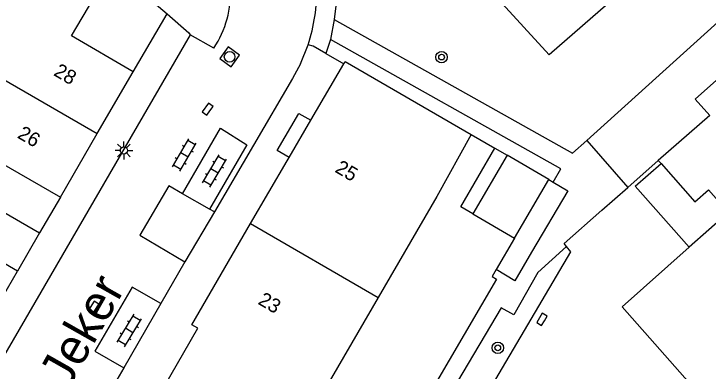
# Model space of a CAD drawing. Extents: x 131000 to 133013, y 393000 to 396501.
# Drawn here: x 131190.57 to 131239.34, y 395212.87 to 395237.97 of the extents above; entities that cross this region are included whole.
import ezdxf

# ---------------------------------------------------------------- set-up
doc = ezdxf.new("R2010")
doc.units = 0
for name, color, linetype in [('gg-afsc-erfafscheiding', 7, 'Continuous'), ('gg-afsc-hekwerk', 7, 'Continuous'), ('gg-afsc-muur', 7, 'Continuous'), ('gg-anno-huisnummerreeks BGT', 7, 'Continuous'), ('gg-anno-openbare ruimte label', 7, 'Continuous'), ('gg-bbg-gedigitaliseerde bebouwing', 7, 'Continuous'), ('gg-bbg-gedigitaliseerde bijgebouw', 7, 'Continuous'), ('gg-bbg-hoofdgebouw', 7, 'Continuous'), ('gg-bbg-luifel en loopbrug', 7, 'Continuous'), ('gg-bbg-tussenscheiding', 7, 'Continuous'), ('gg-knt-verharding', 7, 'Continuous'), ('gg-knt-verharding nz', 7, 'Continuous'), ('gt-grn-groengrens', 7, 'Continuous'), ('gt-grn-vlakafsluiter', 7, 'Continuous'), ('gt-grn-weggrens', 7, 'Continuous'), ('gt-symb-boom', 7, 'Continuous'), ('gt-symb-klinker verharding', 7, 'Continuous'), ('gt-symb-kolk', 7, 'Continuous'), ('gt-symb-lichtmast', 7, 'Continuous'), ('gt-symb-rioolschacht', 7, 'Continuous')]:
    doc.layers.add(name, color=color, linetype=linetype)

# ---------------------------------------------------------------- blocks, each defined once
blk = doc.blocks.new('gt0-BOOM')
at = {"layer": 'gt-symb-boom'}
for radius in [0.4, 0.2]:
    blk.add_circle((0, 0), radius, dxfattribs=at)
blk = doc.blocks.new('gt0-KL1')
at = {"layer": 'gt-symb-klinker verharding'}
for p, q in [((-1.15, 0.3), (1.15, 0.3)), ((-1, -0.3), (-1, 0.3)), ((-0.5, 0.3), (-0.5, 0.45)), ((0, -0.3), (0, 0.3)), ((0.5, 0.3), (0.5, 0.45)), ((1, -0.3), (1, 0.3)), ((-1.15, -0.3), (1.15, -0.3)), ((-0.5, -0.45), (-0.5, -0.3)), ((0.5, -0.45), (0.5, -0.3))]:
    blk.add_line(p, q, dxfattribs=at)
blk = doc.blocks.new('gt0-KOLK')
at = {"layer": 'gt-symb-kolk'}
blk.add_lwpolyline([(0, 0), (0.375, 0), (0.375, 0.4), (-0.375, 0.4), (-0.375, 0), (0, 0)], dxfattribs=at)
blk = doc.blocks.new('gt0-RS')
at = {"layer": 'gt-symb-rioolschacht'}
blk.add_lwpolyline([(-0.5, -0.5), (0.5, -0.5), (0.5, 0.5), (-0.5, 0.5)], close=True, dxfattribs=at)
blk.add_circle((0, 0), 0.375, dxfattribs=at)
blk = doc.blocks.new('gt0-LMAST')
at = {"layer": 'gt-symb-lichtmast'}
for p, q in [((-0.005, 0.246), (-0.005, 0.621)), ((-0.182, 0.173), (-0.447, 0.438)), ((0.172, 0.173), (0.437, 0.438)), ((-0.255, -0.004), (-0.63, -0.004)), ((-0.182, -0.181), (-0.447, -0.446)), ((-0.005, -0.254), (-0.005, -0.629)), ((0.437, -0.446), (0.172, -0.181)), ((0.245, -0.004), (0.62, -0.004))]:
    blk.add_line(p, q, dxfattribs=at)
blk.add_circle((-0.005, -0.004), 0.25, dxfattribs=at)

msp = doc.modelspace()

# ---------------------------------------------------------------- linework, layer by layer
at = {"layer": 'gg-afsc-erfafscheiding'}
for p, q in [((131201.329, 395237.973), (131202.856, 395236.642)), ((131222.703, 395229.501), (131224.371, 395228.53)), ((131225.749, 395222.205), (131224.448, 395219.999))]:
    msp.add_line(p, q, dxfattribs=at)
msp.add_lwpolyline([(131224.448, 395219.999), (131224.166, 395219.521), (131224.467, 395219.334), (131218.886, 395209.744)], dxfattribs=at)
at = {"layer": 'gg-afsc-hekwerk'}
for p, q in [((131233.698, 395225.779), (131235.846, 395227.667)), ((131231.866, 395224.168), (131233.698, 395225.779))]:
    msp.add_line(p, q, dxfattribs=at)
for points in [[(131240.414, 395245.777), (131228.166, 395235.105), (131203.785, 395261.772)], [(131229.404, 395221.629), (131229.226, 395221.847), (131231.866, 395224.168)], [(131249.852, 395190.258), (131229.984, 395193.302), (131221.881, 395207.963), (131229.705, 395221.259), (131229.404, 395221.629)]]:
    msp.add_lwpolyline(points, dxfattribs=at)
at = {"layer": 'gg-afsc-muur'}
msp.add_line((131212.492, 395235.195), (131213.745, 395234.459), dxfattribs=at)
at = {"layer": 'gg-bbg-gedigitaliseerde bebouwing'}
for p, q in [((131222.703, 395229.501), (131220.277, 395225.128)), ((131220.277, 395225.128), (131216.163, 395218.034))]:
    msp.add_line(p, q, dxfattribs=at)
msp.add_lwpolyline([(131216.163, 395218.034), (131210.876, 395208.916), (131206.29, 395209.32)], dxfattribs=at)
at = {"layer": 'gg-bbg-gedigitaliseerde bijgebouw'}
for p, q in [((131225.218, 395228.036), (131222.815, 395223.916)), ((131228.152, 395226.324), (131225.218, 395228.036)), ((131225.749, 395222.205), (131228.152, 395226.324)), ((131222.815, 395223.916), (131225.749, 395222.205))]:
    msp.add_line(p, q, dxfattribs=at)
at = {"layer": 'gg-bbg-hoofdgebouw'}
for p, q in [((131211.429, 395230.493), (131213.745, 395234.459)), ((131196.429, 395229.562), (131198.953, 395233.913)), ((131209.905, 395227.882), (131211.429, 395230.493)), ((131193.841, 395225.101), (131196.429, 395229.562)), ((131207.205, 395223.244), (131209.761, 395227.636)), ((131209.761, 395227.636), (131209.905, 395227.882)), ((131235.846, 395227.667), (131236.034, 395227.454)), ((131188.203, 395215.387), (131190.82, 395219.9)), ((131201.066, 395211.689), (131203.499, 395215.876))]:
    msp.add_line(p, q, dxfattribs=at)
for points in [[(131198.953, 395233.913), (131194.619, 395236.427), (131196.185, 395239.104), (131194.385, 395240.157)], [(131244.858, 395237.698), (131238.425, 395231.989), (131239.455, 395230.844), (131235.846, 395227.667)], [(131213.745, 395234.459), (131213.851, 395234.639), (131222.703, 395229.501)], [(131188.055, 395225.059), (131189.521, 395227.578), (131193.841, 395225.101)], [(131236.034, 395227.454), (131238.407, 395224.772), (131239.366, 395225.617), (131240.779, 395224.014), (131238.02, 395221.571)], [(131190.82, 395219.9), (131186.512, 395222.408), (131188.055, 395225.059)], [(131203.499, 395215.876), (131203.063, 395216.126), (131207.205, 395223.244)], [(131238.02, 395221.571), (131233.294, 395217.387), (131243.012, 395206.399), (131243.925, 395207.19), (131253.463, 395196.419), (131259.112, 395201.406), (131261.557, 395198.633), (131261.744, 395198.799)]]:
    msp.add_lwpolyline(points, dxfattribs=at)
at = {"layer": 'gg-bbg-luifel en loopbrug'}
for p, q in [((131195.882, 395242.717), (131201.329, 395237.973)), ((131198.953, 395233.913), (131201.329, 395237.973)), ((131224.371, 395228.53), (131225.218, 395228.036)), ((131188.055, 395225.059), (131192.379, 395222.583)), ((131193.841, 395225.101), (131192.379, 395222.583)), ((131192.379, 395222.583), (131190.82, 395219.9))]:
    msp.add_line(p, q, dxfattribs=at)
for points in [[(131209.905, 395227.882), (131209.064, 395228.373), (131210.589, 395230.983), (131211.429, 395230.493)], [(131222.815, 395223.916), (131221.968, 395224.41), (131224.371, 395228.53)], [(131238.02, 395221.571), (131234.227, 395225.856), (131236.034, 395227.454)]]:
    msp.add_lwpolyline(points, dxfattribs=at)
at = {"layer": 'gg-bbg-tussenscheiding'}
for p, q in [((131187.445, 395234.746), (131196.429, 395229.562)), ((131207.205, 395223.244), (131216.163, 395218.034))]:
    msp.add_line(p, q, dxfattribs=at)
at = {"layer": 'gg-knt-verharding'}
for p, q in [((131202.958, 395236.496), (131188.072, 395210.864)), ((131204.612, 395235.565), (131202.958, 395236.496)), ((131210.706, 395234.474), (131211.241, 395235.797)), ((131212.808, 395236.178), (131212.492, 395235.195)), ((131230.834, 395229.077), (131233.698, 395225.779)), ((131204.323, 395224.243), (131202.425, 395225.335)), ((131204.655, 395224.052), (131204.323, 395224.243)), ((131202.571, 395220.536), (131200.885, 395217.608)), ((131200.885, 395217.608), (131198.284, 395213.091)), ((131198.284, 395213.091), (131193.243, 395204.336))]:
    msp.add_line(p, q, dxfattribs=at)
for points in [[(131213.245, 395239.307), (131213.195, 395238.531), (131213.067, 395237.583)], [(131213.067, 395237.583), (131229.821, 395228.183), (131230.834, 395229.077)], [(131212.492, 395235.195), (131211.598, 395235.71), (131211.241, 395235.797)], [(131228.448, 395226.157), (131229.007, 395227.082), (131212.808, 395236.178)], [(131210.706, 395234.474), (131210.15, 395233.423), (131204.655, 395224.052)], [(131202.425, 395225.335), (131201.455, 395225.893), (131199.415, 395222.428), (131202.571, 395220.536)], [(131229.404, 395221.629), (131227.385, 395219.805), (131225.698, 395216.812), (131224.816, 395217.325), (131218.673, 395206.95), (131227.717, 395190.407), (131228.108, 395190.289)]]:
    msp.add_lwpolyline(points, dxfattribs=at)
for centre, radius, start, end in [((131198.971, 395239.382), 6.811, 325.918, 4.0283), ((131199.922, 395239.547), 11.923, 341.6711, 1.4678)]:
    msp.add_arc(centre, radius, start, end, dxfattribs=at)
at = {"layer": 'gg-knt-verharding nz'}
for points in [[(131202.425, 395225.335), (131205.08, 395229.95), (131206.93, 395228.774), (131204.323, 395224.243)], [(131200.885, 395217.608), (131198.879, 395218.763), (131196.255, 395214.259), (131198.284, 395213.091)]]:
    msp.add_lwpolyline(points, dxfattribs=at)
at = {"layer": 'gt-grn-groengrens'}
for p, q in [((131242.895, 395239.995), (131230.834, 395229.077)), ((131228.152, 395226.324), (131228.448, 395226.157))]:
    msp.add_line(p, q, dxfattribs=at)
at = {"layer": 'gt-grn-vlakafsluiter'}
for p, q in [((131202.856, 395236.642), (131202.958, 395236.496)), ((131204.655, 395224.052), (131202.571, 395220.536)), ((131225.768, 395219.22), (131224.448, 395219.999))]:
    msp.add_line(p, q, dxfattribs=at)
at = {"layer": 'gt-grn-weggrens'}
msp.add_line((131213.067, 395237.583), (131212.808, 395236.178), dxfattribs=at)
msp.add_lwpolyline([(131228.448, 395226.157), (131229.483, 395225.535), (131226.94, 395221.23), (131225.768, 395219.22)], dxfattribs=at)

# ---------------------------------------------------------------- block references
at = {"layer": 'gt-symb-boom'}
msp.add_blockref('gt0-BOOM', (131220.617, 395234.935), dxfattribs=at)
at = {"layer": 'gt-symb-boom', "rotation": 90}
msp.add_blockref('gt0-BOOM', (131224.568, 395214.503), dxfattribs=at)
at = {"layer": 'gt-symb-klinker verharding'}
for p, rotation in [((131202.549, 395228.055), 59.74356283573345), ((131204.668, 395226.938), 58.9478392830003), ((131198.678, 395215.722), 58.9478392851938)]:
    msp.add_blockref('gt0-KL1', p, dxfattribs=dict(at, rotation=rotation))
at = {"layer": 'gt-symb-kolk'}
for p, rotation in [((131204.348, 395231.165), 54.069481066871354), ((131196.345, 395217.261), 57.32672252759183), ((131227.84, 395216.403), 59.537359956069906)]:
    msp.add_blockref('gt0-KOLK', p, dxfattribs=dict(at, rotation=rotation))
at = {"layer": 'gt-symb-lichtmast'}
msp.add_blockref('gt0-LMAST', (131198.305, 395228.38), dxfattribs=at)
at = {"layer": 'gt-symb-rioolschacht', "rotation": 144.14945188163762}
msp.add_blockref('gt0-RS', (131205.728, 395234.954), dxfattribs=at)

# ---------------------------------------------------------------- texts
at = {"layer": 'gg-anno-huisnummerreeks BGT'}
for s, rotation, p in [('28', 329.9, (131193.299, 395233.688)), ('26', 329.9, (131190.753, 395229.299)), ('25', 329.7, (131213.062, 395226.898)), ('23', 329.8, (131207.659, 395217.616))]:
    msp.add_text(s, height=1, rotation=rotation, dxfattribs=at).set_placement(p)
at = {"layer": 'gg-anno-openbare ruimte label'}
msp.add_text('Jeker', height=2.5, rotation=60.5, dxfattribs=at).set_placement((131194.404, 395211.582))

doc.saveas('drawing.dxf')
